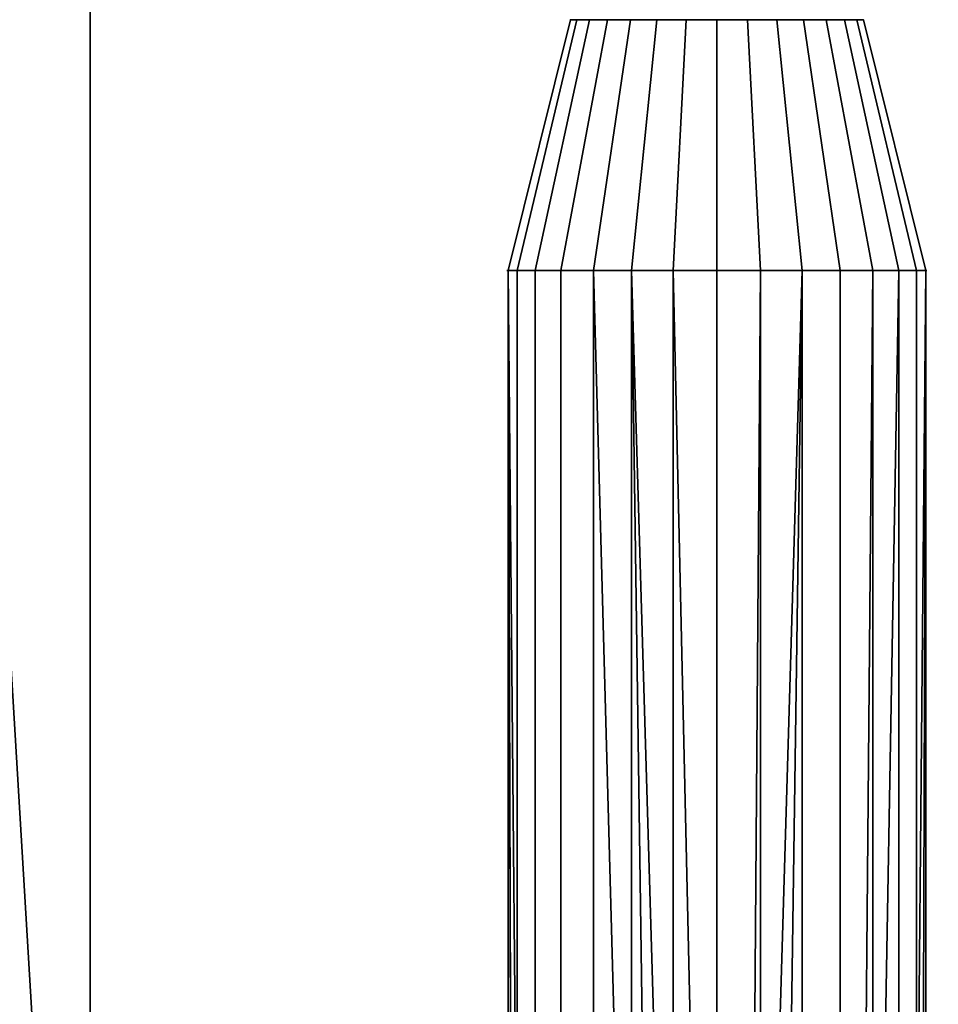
# Model space of a CAD drawing. Header units: millimetres. Extents: x -490 to 6690, y -115 to 132.
# Tile 810 of 1031: x 4972 to 4987, y 6 to 21. Entities that reach past the tile are written whole.
import ezdxf

# ---------------------------------------------------------------- set-up
doc = ezdxf.new("R2010")
doc.units = ezdxf.units.MM
doc.layers.add('152', color=7, linetype='Continuous', true_color=0xffffff)

# ---------------------------------------------------------------- blocks, each defined once
blk = doc.blocks.new('UG_SURFACE_236')
at = {"layer": '152', "color": 252, "linetype": 'Continuous', "lineweight": 35}
for points in [[(4980.064, 17.409, 1747.965), (4979.918, 17.409, 1749.35), (4980.913, 21.409, 1749.246), (4981.015, 21.409, 1748.274)], [(4979.918, 17.409, 1749.35), (4980.349, 17.409, 1750.675), (4981.215, 21.409, 1750.175), (4980.913, 21.409, 1749.246)], [(4980.064, 17.409, 1769.965), (4979.918, 17.409, 1771.35), (4980.913, 21.409, 1771.246), (4981.015, 21.409, 1770.274)], [(4979.918, 17.409, 1771.35), (4980.349, 17.409, 1772.675), (4981.215, 21.409, 1772.175), (4980.913, 21.409, 1771.246)], [(4980.761, 17.409, 1746.758), (4980.064, 17.409, 1747.965), (4981.015, 21.409, 1748.274), (4981.503, 21.409, 1747.428)], [(4980.761, 17.409, 1768.758), (4980.064, 17.409, 1769.965), (4981.015, 21.409, 1770.274), (4981.503, 21.409, 1769.428)], [(4980.349, 17.409, 1750.675), (4981.281, 17.409, 1751.71), (4981.869, 21.409, 1750.901), (4981.215, 21.409, 1750.175)], [(4980.349, 17.409, 1772.675), (4981.281, 17.409, 1773.71), (4981.869, 21.409, 1772.901), (4981.215, 21.409, 1772.175)], [(4981.887, 17.409, 1745.94), (4980.761, 17.409, 1746.758), (4981.503, 21.409, 1747.428), (4982.294, 21.409, 1746.853)], [(4981.887, 17.409, 1767.94), (4980.761, 17.409, 1768.758), (4981.503, 21.409, 1769.428), (4982.294, 21.409, 1768.853)], [(4981.503, 21.409, 1747.428), (4981.015, 21.409, 1748.274), (4980.913, 21.409, 1749.246), (4983.25, 21.409, 1749)], [(4980.913, 21.409, 1749.246), (4981.215, 21.409, 1750.175), (4981.869, 21.409, 1750.901), (4983.25, 21.409, 1749)], [(4981.503, 21.409, 1769.428), (4981.015, 21.409, 1770.274), (4980.913, 21.409, 1771.246), (4983.25, 21.409, 1771)], [(4980.913, 21.409, 1771.246), (4981.215, 21.409, 1772.175), (4981.869, 21.409, 1772.901), (4983.25, 21.409, 1771)], [(4981.281, 17.409, 1751.71), (4982.553, 17.409, 1752.277), (4982.761, 21.409, 1751.299), (4981.869, 21.409, 1750.901)], [(4981.281, 17.409, 1773.71), (4982.553, 17.409, 1774.277), (4982.761, 21.409, 1773.299), (4981.869, 21.409, 1772.901)], [(4983.25, 21.409, 1749), (4982.294, 21.409, 1746.853), (4981.503, 21.409, 1747.428)], [(4983.25, 21.409, 1771), (4982.294, 21.409, 1768.853), (4981.503, 21.409, 1769.428)], [(4981.869, 21.409, 1750.901), (4982.761, 21.409, 1751.299), (4983.738, 21.409, 1751.299), (4983.25, 21.409, 1749)], [(4981.869, 21.409, 1772.901), (4982.761, 21.409, 1773.299), (4983.738, 21.409, 1773.299), (4983.25, 21.409, 1771)], [(4983.25, 17.409, 1745.65), (4981.887, 17.409, 1745.94), (4982.294, 21.409, 1746.853), (4983.25, 21.409, 1746.65)], [(4983.25, 17.409, 1767.65), (4981.887, 17.409, 1767.94), (4982.294, 21.409, 1768.853), (4983.25, 21.409, 1768.65)], [(4984.206, 21.409, 1746.853), (4983.25, 21.409, 1746.65), (4982.294, 21.409, 1746.853), (4983.25, 21.409, 1749)], [(4984.206, 21.409, 1768.853), (4983.25, 21.409, 1768.65), (4982.294, 21.409, 1768.853), (4983.25, 21.409, 1771)], [(4982.553, 17.409, 1752.277), (4983.946, 17.409, 1752.277), (4983.738, 21.409, 1751.299), (4982.761, 21.409, 1751.299)], [(4982.553, 17.409, 1774.277), (4983.946, 17.409, 1774.277), (4983.738, 21.409, 1773.299), (4982.761, 21.409, 1773.299)], [(4984.612, 17.409, 1745.94), (4983.25, 17.409, 1745.65), (4983.25, 21.409, 1746.65), (4984.206, 21.409, 1746.853)], [(4983.738, 21.409, 1751.299), (4984.631, 21.409, 1750.901), (4985.285, 21.409, 1750.175), (4983.25, 21.409, 1749)], [(4985.285, 21.409, 1750.175), (4985.587, 21.409, 1749.246), (4985.485, 21.409, 1748.274), (4983.25, 21.409, 1749)], [(4985.485, 21.409, 1748.274), (4984.996, 21.409, 1747.428), (4984.206, 21.409, 1746.853), (4983.25, 21.409, 1749)], [(4984.612, 17.409, 1767.94), (4983.25, 17.409, 1767.65), (4983.25, 21.409, 1768.65), (4984.206, 21.409, 1768.853)], [(4983.738, 21.409, 1773.299), (4984.631, 21.409, 1772.901), (4985.285, 21.409, 1772.175), (4983.25, 21.409, 1771)], [(4985.285, 21.409, 1772.175), (4985.587, 21.409, 1771.246), (4985.485, 21.409, 1770.274), (4983.25, 21.409, 1771)], [(4985.485, 21.409, 1770.274), (4984.996, 21.409, 1769.428), (4984.206, 21.409, 1768.853), (4983.25, 21.409, 1771)], [(4983.946, 17.409, 1752.277), (4985.219, 17.409, 1751.71), (4984.631, 21.409, 1750.901), (4983.738, 21.409, 1751.299)], [(4983.946, 17.409, 1774.277), (4985.219, 17.409, 1773.71), (4984.631, 21.409, 1772.901), (4983.738, 21.409, 1773.299)], [(4985.74, 17.409, 1746.758), (4984.612, 17.409, 1745.94), (4984.206, 21.409, 1746.853), (4984.996, 21.409, 1747.428)], [(4985.74, 17.409, 1768.758), (4984.612, 17.409, 1767.94), (4984.206, 21.409, 1768.853), (4984.996, 21.409, 1769.428)], [(4985.219, 17.409, 1751.71), (4986.151, 17.409, 1750.675), (4985.285, 21.409, 1750.175), (4984.631, 21.409, 1750.901)], [(4985.219, 17.409, 1773.71), (4986.151, 17.409, 1772.675), (4985.285, 21.409, 1772.175), (4984.631, 21.409, 1772.901)], [(4986.436, 17.409, 1747.965), (4985.74, 17.409, 1746.758), (4984.996, 21.409, 1747.428), (4985.485, 21.409, 1748.274)], [(4986.436, 17.409, 1769.965), (4985.74, 17.409, 1768.758), (4984.996, 21.409, 1769.428), (4985.485, 21.409, 1770.274)], [(4986.151, 17.409, 1750.675), (4986.582, 17.409, 1749.35), (4985.587, 21.409, 1749.246), (4985.285, 21.409, 1750.175)], [(4986.151, 17.409, 1772.675), (4986.582, 17.409, 1771.35), (4985.587, 21.409, 1771.246), (4985.285, 21.409, 1772.175)], [(4986.582, 17.409, 1749.35), (4986.436, 17.409, 1747.965), (4985.485, 21.409, 1748.274), (4985.587, 21.409, 1749.246)], [(4986.582, 17.409, 1771.35), (4986.436, 17.409, 1769.965), (4985.485, 21.409, 1770.274), (4985.587, 21.409, 1771.246)], [(4979.918, 17.409, 1749.35), (4980.064, 17.409, 1747.965), (4980.064, -29.44, 1747.965)], [(4980.064, -29.44, 1747.965), (4979.919, -29.52, 1748.645), (4979.918, 17.409, 1749.35)], [(4979.918, 17.409, 1749.35), (4980.066, -29.44, 1750.04), (4980.349, -29.297, 1750.675)], [(4979.918, 17.409, 1749.35), (4979.918, -29.521, 1749.35), (4980.066, -29.44, 1750.04)], [(4980.349, -29.297, 1750.675), (4980.349, 17.409, 1750.675), (4979.918, 17.409, 1749.35)], [(4979.919, -29.52, 1748.645), (4979.918, -29.521, 1749.35), (4979.918, 17.409, 1749.35)], [(4979.918, 17.409, 1771.35), (4980.064, 17.409, 1769.965), (4980.064, -29.44, 1769.965)], [(4980.064, -29.44, 1769.965), (4979.919, -29.52, 1770.645), (4979.918, 17.409, 1771.35)], [(4979.918, 17.409, 1771.35), (4980.066, -29.44, 1772.04), (4980.349, -29.297, 1772.675)], [(4979.918, 17.409, 1771.35), (4979.918, -29.521, 1771.35), (4980.066, -29.44, 1772.04)], [(4980.349, -29.297, 1772.675), (4980.349, 17.409, 1772.675), (4979.918, 17.409, 1771.35)], [(4979.919, -29.52, 1770.645), (4979.918, -29.521, 1771.35), (4979.918, 17.409, 1771.35)], [(4980.064, -29.44, 1747.965), (4980.064, 17.409, 1747.965), (4980.761, 17.409, 1746.758), (4980.761, -29.117, 1746.758)], [(4980.064, -29.44, 1769.965), (4980.064, 17.409, 1769.965), (4980.761, 17.409, 1768.758), (4980.761, -29.117, 1768.758)], [(4981.281, -28.935, 1751.71), (4981.281, 17.409, 1751.71), (4980.349, 17.409, 1750.675), (4980.349, -29.297, 1750.675)], [(4981.281, -28.935, 1773.71), (4981.281, 17.409, 1773.71), (4980.349, 17.409, 1772.675), (4980.349, -29.297, 1772.675)], [(4980.761, -29.117, 1746.758), (4980.761, 17.409, 1746.758), (4981.887, 17.409, 1745.94), (4981.887, -28.78, 1745.94)], [(4980.761, -29.117, 1768.758), (4980.761, 17.409, 1768.758), (4981.887, 17.409, 1767.94), (4981.887, -28.78, 1767.94)], [(4981.281, 17.409, 1751.71), (4981.281, -28.935, 1751.71), (4982.544, -28.679, 1752.273)], [(4982.544, -28.679, 1752.273), (4982.553, -28.677, 1752.277), (4982.553, 17.409, 1752.277), (4981.281, 17.409, 1751.71)], [(4981.281, 17.409, 1773.71), (4981.281, -28.935, 1773.71), (4982.544, -28.679, 1774.273)], [(4982.544, -28.679, 1774.273), (4982.553, -28.677, 1774.277), (4982.553, 17.409, 1774.277), (4981.281, 17.409, 1773.71)], [(4981.887, 17.409, 1745.94), (4983.25, 17.409, 1745.65), (4983.25, -28.641, 1745.65)], [(4983.25, -28.641, 1745.65), (4982.544, -28.678, 1745.725), (4981.887, 17.409, 1745.94)], [(4982.544, -28.678, 1745.725), (4981.887, -28.78, 1745.94), (4981.887, 17.409, 1745.94)], [(4981.887, 17.409, 1767.94), (4983.25, 17.409, 1767.65), (4983.25, -28.641, 1767.65)], [(4983.25, -28.641, 1767.65), (4982.544, -28.678, 1767.725), (4981.887, 17.409, 1767.94)], [(4982.544, -28.678, 1767.725), (4981.887, -28.78, 1767.94), (4981.887, 17.409, 1767.94)], [(4982.553, 17.409, 1752.277), (4982.553, -28.677, 1752.277), (4983.594, -28.65, 1752.332)], [(4983.594, -28.65, 1752.332), (4983.946, 17.409, 1752.277), (4982.553, 17.409, 1752.277)], [(4982.553, 17.409, 1774.277), (4982.553, -28.677, 1774.277), (4983.594, -28.65, 1774.332)], [(4983.594, -28.65, 1774.332), (4983.946, 17.409, 1774.277), (4982.553, 17.409, 1774.277)], [(4984.612, 17.409, 1745.94), (4983.952, -28.678, 1745.724), (4983.25, -28.641, 1745.65)], [(4983.25, -28.641, 1745.65), (4983.25, 17.409, 1745.65), (4984.612, 17.409, 1745.94)], [(4984.612, 17.409, 1767.94), (4983.952, -28.678, 1767.724), (4983.25, -28.641, 1767.65)], [(4983.25, -28.641, 1767.65), (4983.25, 17.409, 1767.65), (4984.612, 17.409, 1767.94)], [(4983.594, -28.65, 1752.332), (4983.946, -28.677, 1752.277), (4983.946, 17.409, 1752.277)], [(4983.594, -28.65, 1774.332), (4983.946, -28.677, 1774.277), (4983.946, 17.409, 1774.277)], [(4985.219, -28.935, 1751.71), (4985.219, 17.409, 1751.71), (4983.946, 17.409, 1752.277), (4983.946, -28.677, 1752.277)], [(4985.219, -28.935, 1773.71), (4985.219, 17.409, 1773.71), (4983.946, 17.409, 1774.277), (4983.946, -28.677, 1774.277)], [(4984.612, 17.409, 1745.94), (4984.612, -28.78, 1745.94), (4983.952, -28.678, 1745.724)], [(4984.612, 17.409, 1767.94), (4984.612, -28.78, 1767.94), (4983.952, -28.678, 1767.724)], [(4985.329, -28.994, 1746.46), (4984.612, -28.78, 1745.94), (4984.612, 17.409, 1745.94), (4985.74, 17.409, 1746.758)], [(4985.329, -28.994, 1768.46), (4984.612, -28.78, 1767.94), (4984.612, 17.409, 1767.94), (4985.74, 17.409, 1768.758)], [(4986.151, 17.409, 1750.675), (4985.219, 17.409, 1751.71), (4985.219, -28.935, 1751.71), (4985.333, -28.979, 1751.584)], [(4986.151, 17.409, 1772.675), (4985.219, 17.409, 1773.71), (4985.219, -28.935, 1773.71), (4985.333, -28.979, 1773.584)], [(4985.74, 17.409, 1746.758), (4985.74, -29.117, 1746.758), (4985.329, -28.994, 1746.46)], [(4985.74, 17.409, 1768.758), (4985.74, -29.117, 1768.758), (4985.329, -28.994, 1768.46)], [(4985.333, -28.979, 1751.584), (4986.151, -29.297, 1750.675), (4986.151, 17.409, 1750.675)], [(4985.333, -28.979, 1773.584), (4986.151, -29.297, 1772.675), (4986.151, 17.409, 1772.675)], [(4985.74, -29.117, 1746.758), (4985.74, 17.409, 1746.758), (4986.436, 17.409, 1747.965), (4986.436, -29.44, 1747.965)], [(4985.74, -29.117, 1768.758), (4985.74, 17.409, 1768.758), (4986.436, 17.409, 1769.965), (4986.436, -29.44, 1769.965)], [(4986.582, 17.409, 1749.35), (4986.151, 17.409, 1750.675), (4986.151, -29.297, 1750.675)], [(4986.151, -29.297, 1750.675), (4986.434, -29.44, 1750.04), (4986.582, 17.409, 1749.35)], [(4986.582, 17.409, 1771.35), (4986.151, 17.409, 1772.675), (4986.151, -29.297, 1772.675)], [(4986.151, -29.297, 1772.675), (4986.434, -29.44, 1772.04), (4986.582, 17.409, 1771.35)], [(4986.434, -29.44, 1750.04), (4986.582, -29.521, 1749.35), (4986.582, 17.409, 1749.35)], [(4986.434, -29.44, 1772.04), (4986.582, -29.521, 1771.35), (4986.582, 17.409, 1771.35)], [(4986.582, 17.409, 1749.35), (4986.582, -29.521, 1748.65), (4986.436, -29.44, 1747.965)], [(4986.436, -29.44, 1747.965), (4986.436, 17.409, 1747.965), (4986.582, 17.409, 1749.35)], [(4986.582, 17.409, 1771.35), (4986.582, -29.521, 1770.65), (4986.436, -29.44, 1769.965)], [(4986.436, -29.44, 1769.965), (4986.436, 17.409, 1769.965), (4986.582, 17.409, 1771.35)], [(4986.582, 17.409, 1749.35), (4986.582, -29.521, 1749.35), (4986.582, -29.521, 1748.65)], [(4986.582, 17.409, 1771.35), (4986.582, -29.521, 1771.35), (4986.582, -29.521, 1770.65)]]:
    blk.add_3dface(points, dxfattribs=at)
blk = doc.blocks.new('UG_SURFACE_238')
at = {"layer": '152', "color": 252, "linetype": 'Continuous', "lineweight": 35}
for points in [[(4980.064, 17.409, 267.965), (4979.918, 17.409, 269.35), (4980.913, 21.409, 269.246), (4981.015, 21.409, 268.274)], [(4979.918, 17.409, 269.35), (4980.349, 17.409, 270.675), (4981.215, 21.409, 270.175), (4980.913, 21.409, 269.246)], [(4980.064, 17.409, 289.965), (4979.918, 17.409, 291.35), (4980.913, 21.409, 291.246), (4981.015, 21.409, 290.274)], [(4979.918, 17.409, 291.35), (4980.349, 17.409, 292.675), (4981.215, 21.409, 292.175), (4980.913, 21.409, 291.246)], [(4980.761, 17.409, 266.758), (4980.064, 17.409, 267.965), (4981.015, 21.409, 268.274), (4981.503, 21.409, 267.428)], [(4980.761, 17.409, 288.758), (4980.064, 17.409, 289.965), (4981.015, 21.409, 290.274), (4981.503, 21.409, 289.428)], [(4980.349, 17.409, 270.675), (4981.281, 17.409, 271.71), (4981.869, 21.409, 270.901), (4981.215, 21.409, 270.175)], [(4980.349, 17.409, 292.675), (4981.281, 17.409, 293.71), (4981.869, 21.409, 292.901), (4981.215, 21.409, 292.175)], [(4981.887, 17.409, 265.94), (4980.761, 17.409, 266.758), (4981.503, 21.409, 267.428), (4982.294, 21.409, 266.853)], [(4981.887, 17.409, 287.94), (4980.761, 17.409, 288.758), (4981.503, 21.409, 289.428), (4982.294, 21.409, 288.853)], [(4981.503, 21.409, 267.428), (4981.015, 21.409, 268.274), (4980.913, 21.409, 269.246), (4983.25, 21.409, 269)], [(4980.913, 21.409, 269.246), (4981.215, 21.409, 270.175), (4981.869, 21.409, 270.901), (4983.25, 21.409, 269)], [(4981.503, 21.409, 289.428), (4981.015, 21.409, 290.274), (4980.913, 21.409, 291.246), (4983.25, 21.409, 291)], [(4980.913, 21.409, 291.246), (4981.215, 21.409, 292.175), (4981.869, 21.409, 292.901), (4983.25, 21.409, 291)], [(4981.281, 17.409, 271.71), (4982.553, 17.409, 272.277), (4982.761, 21.409, 271.299), (4981.869, 21.409, 270.901)], [(4981.281, 17.409, 293.71), (4982.553, 17.409, 294.277), (4982.761, 21.409, 293.299), (4981.869, 21.409, 292.901)], [(4983.25, 21.409, 269), (4982.294, 21.409, 266.853), (4981.503, 21.409, 267.428)], [(4983.25, 21.409, 291), (4982.294, 21.409, 288.853), (4981.503, 21.409, 289.428)], [(4981.869, 21.409, 270.901), (4982.761, 21.409, 271.299), (4983.738, 21.409, 271.299), (4983.25, 21.409, 269)], [(4981.869, 21.409, 292.901), (4982.761, 21.409, 293.299), (4983.738, 21.409, 293.299), (4983.25, 21.409, 291)], [(4983.25, 17.409, 265.65), (4981.887, 17.409, 265.94), (4982.294, 21.409, 266.853), (4983.25, 21.409, 266.65)], [(4983.25, 17.409, 287.65), (4981.887, 17.409, 287.94), (4982.294, 21.409, 288.853), (4983.25, 21.409, 288.65)], [(4984.206, 21.409, 266.853), (4983.25, 21.409, 266.65), (4982.294, 21.409, 266.853), (4983.25, 21.409, 269)], [(4984.206, 21.409, 288.853), (4983.25, 21.409, 288.65), (4982.294, 21.409, 288.853), (4983.25, 21.409, 291)], [(4982.553, 17.409, 272.277), (4983.946, 17.409, 272.277), (4983.738, 21.409, 271.299), (4982.761, 21.409, 271.299)], [(4982.553, 17.409, 294.277), (4983.946, 17.409, 294.277), (4983.738, 21.409, 293.299), (4982.761, 21.409, 293.299)], [(4984.612, 17.409, 265.94), (4983.25, 17.409, 265.65), (4983.25, 21.409, 266.65), (4984.206, 21.409, 266.853)], [(4983.738, 21.409, 271.299), (4984.631, 21.409, 270.901), (4985.285, 21.409, 270.175), (4983.25, 21.409, 269)], [(4985.285, 21.409, 270.175), (4985.587, 21.409, 269.246), (4985.485, 21.409, 268.274), (4983.25, 21.409, 269)], [(4985.485, 21.409, 268.274), (4984.996, 21.409, 267.428), (4984.206, 21.409, 266.853), (4983.25, 21.409, 269)], [(4984.612, 17.409, 287.94), (4983.25, 17.409, 287.65), (4983.25, 21.409, 288.65), (4984.206, 21.409, 288.853)], [(4983.738, 21.409, 293.299), (4984.631, 21.409, 292.901), (4985.285, 21.409, 292.175), (4983.25, 21.409, 291)], [(4985.285, 21.409, 292.175), (4985.587, 21.409, 291.246), (4985.485, 21.409, 290.274), (4983.25, 21.409, 291)], [(4985.485, 21.409, 290.274), (4984.996, 21.409, 289.428), (4984.206, 21.409, 288.853), (4983.25, 21.409, 291)], [(4983.946, 17.409, 272.277), (4985.219, 17.409, 271.71), (4984.631, 21.409, 270.901), (4983.738, 21.409, 271.299)], [(4983.946, 17.409, 294.277), (4985.219, 17.409, 293.71), (4984.631, 21.409, 292.901), (4983.738, 21.409, 293.299)], [(4985.74, 17.409, 266.758), (4984.612, 17.409, 265.94), (4984.206, 21.409, 266.853), (4984.996, 21.409, 267.428)], [(4985.74, 17.409, 288.758), (4984.612, 17.409, 287.94), (4984.206, 21.409, 288.853), (4984.996, 21.409, 289.428)], [(4985.219, 17.409, 271.71), (4986.151, 17.409, 270.675), (4985.285, 21.409, 270.175), (4984.631, 21.409, 270.901)], [(4985.219, 17.409, 293.71), (4986.151, 17.409, 292.675), (4985.285, 21.409, 292.175), (4984.631, 21.409, 292.901)], [(4986.436, 17.409, 267.965), (4985.74, 17.409, 266.758), (4984.996, 21.409, 267.428), (4985.485, 21.409, 268.274)], [(4986.436, 17.409, 289.965), (4985.74, 17.409, 288.758), (4984.996, 21.409, 289.428), (4985.485, 21.409, 290.274)], [(4986.151, 17.409, 270.675), (4986.582, 17.409, 269.35), (4985.587, 21.409, 269.246), (4985.285, 21.409, 270.175)], [(4986.151, 17.409, 292.675), (4986.582, 17.409, 291.35), (4985.587, 21.409, 291.246), (4985.285, 21.409, 292.175)], [(4986.582, 17.409, 269.35), (4986.436, 17.409, 267.965), (4985.485, 21.409, 268.274), (4985.587, 21.409, 269.246)], [(4986.582, 17.409, 291.35), (4986.436, 17.409, 289.965), (4985.485, 21.409, 290.274), (4985.587, 21.409, 291.246)], [(4979.918, 17.409, 269.35), (4980.064, 17.409, 267.965), (4980.064, -29.44, 267.965)], [(4980.064, -29.44, 267.965), (4979.919, -29.52, 268.645), (4979.918, 17.409, 269.35)], [(4979.918, 17.409, 269.35), (4980.066, -29.44, 270.04), (4980.349, -29.297, 270.675)], [(4979.918, 17.409, 269.35), (4979.918, -29.521, 269.35), (4980.066, -29.44, 270.04)], [(4980.349, -29.297, 270.675), (4980.349, 17.409, 270.675), (4979.918, 17.409, 269.35)], [(4979.919, -29.52, 268.645), (4979.918, -29.521, 269.35), (4979.918, 17.409, 269.35)], [(4979.918, 17.409, 291.35), (4980.064, 17.409, 289.965), (4980.064, -29.44, 289.965)], [(4980.064, -29.44, 289.965), (4979.919, -29.52, 290.645), (4979.918, 17.409, 291.35)], [(4979.918, 17.409, 291.35), (4980.066, -29.44, 292.04), (4980.349, -29.297, 292.675)], [(4979.918, 17.409, 291.35), (4979.918, -29.521, 291.35), (4980.066, -29.44, 292.04)], [(4980.349, -29.297, 292.675), (4980.349, 17.409, 292.675), (4979.918, 17.409, 291.35)], [(4979.919, -29.52, 290.645), (4979.918, -29.521, 291.35), (4979.918, 17.409, 291.35)], [(4980.064, -29.44, 267.965), (4980.064, 17.409, 267.965), (4980.761, 17.409, 266.758), (4980.761, -29.117, 266.758)], [(4980.064, -29.44, 289.965), (4980.064, 17.409, 289.965), (4980.761, 17.409, 288.758), (4980.761, -29.117, 288.758)], [(4981.281, -28.935, 271.71), (4981.281, 17.409, 271.71), (4980.349, 17.409, 270.675), (4980.349, -29.297, 270.675)], [(4981.281, -28.935, 293.71), (4981.281, 17.409, 293.71), (4980.349, 17.409, 292.675), (4980.349, -29.297, 292.675)], [(4980.761, -29.117, 266.758), (4980.761, 17.409, 266.758), (4981.887, 17.409, 265.94), (4981.887, -28.78, 265.94)], [(4980.761, -29.117, 288.758), (4980.761, 17.409, 288.758), (4981.887, 17.409, 287.94), (4981.887, -28.78, 287.94)], [(4981.281, 17.409, 271.71), (4981.281, -28.935, 271.71), (4982.544, -28.679, 272.273)], [(4982.544, -28.679, 272.273), (4982.553, -28.677, 272.277), (4982.553, 17.409, 272.277), (4981.281, 17.409, 271.71)], [(4981.281, 17.409, 293.71), (4981.281, -28.935, 293.71), (4982.544, -28.679, 294.273)], [(4982.544, -28.679, 294.273), (4982.553, -28.677, 294.277), (4982.553, 17.409, 294.277), (4981.281, 17.409, 293.71)], [(4981.887, 17.409, 265.94), (4983.25, 17.409, 265.65), (4983.25, -28.641, 265.65)], [(4983.25, -28.641, 265.65), (4982.544, -28.678, 265.725), (4981.887, 17.409, 265.94)], [(4982.544, -28.678, 265.725), (4981.887, -28.78, 265.94), (4981.887, 17.409, 265.94)], [(4981.887, 17.409, 287.94), (4983.25, 17.409, 287.65), (4983.25, -28.641, 287.65)], [(4983.25, -28.641, 287.65), (4982.544, -28.678, 287.725), (4981.887, 17.409, 287.94)], [(4982.544, -28.678, 287.725), (4981.887, -28.78, 287.94), (4981.887, 17.409, 287.94)], [(4982.553, 17.409, 272.277), (4982.553, -28.677, 272.277), (4983.594, -28.65, 272.332)], [(4983.594, -28.65, 272.332), (4983.946, 17.409, 272.277), (4982.553, 17.409, 272.277)], [(4982.553, 17.409, 294.277), (4982.553, -28.677, 294.277), (4983.594, -28.65, 294.332)], [(4983.594, -28.65, 294.332), (4983.946, 17.409, 294.277), (4982.553, 17.409, 294.277)], [(4984.612, 17.409, 265.94), (4983.952, -28.678, 265.724), (4983.25, -28.641, 265.65)], [(4983.25, -28.641, 265.65), (4983.25, 17.409, 265.65), (4984.612, 17.409, 265.94)], [(4984.612, 17.409, 287.94), (4983.952, -28.678, 287.724), (4983.25, -28.641, 287.65)], [(4983.25, -28.641, 287.65), (4983.25, 17.409, 287.65), (4984.612, 17.409, 287.94)], [(4983.594, -28.65, 272.332), (4983.946, -28.677, 272.277), (4983.946, 17.409, 272.277)], [(4983.594, -28.65, 294.332), (4983.946, -28.677, 294.277), (4983.946, 17.409, 294.277)], [(4985.219, -28.935, 271.71), (4985.219, 17.409, 271.71), (4983.946, 17.409, 272.277), (4983.946, -28.677, 272.277)], [(4985.219, -28.935, 293.71), (4985.219, 17.409, 293.71), (4983.946, 17.409, 294.277), (4983.946, -28.677, 294.277)], [(4984.612, 17.409, 265.94), (4984.612, -28.78, 265.94), (4983.952, -28.678, 265.724)], [(4984.612, 17.409, 287.94), (4984.612, -28.78, 287.94), (4983.952, -28.678, 287.724)], [(4985.329, -28.994, 266.46), (4984.612, -28.78, 265.94), (4984.612, 17.409, 265.94), (4985.74, 17.409, 266.758)], [(4985.329, -28.994, 288.46), (4984.612, -28.78, 287.94), (4984.612, 17.409, 287.94), (4985.74, 17.409, 288.758)], [(4986.151, 17.409, 270.675), (4985.219, 17.409, 271.71), (4985.219, -28.935, 271.71), (4985.333, -28.979, 271.584)], [(4986.151, 17.409, 292.675), (4985.219, 17.409, 293.71), (4985.219, -28.935, 293.71), (4985.333, -28.979, 293.584)], [(4985.74, 17.409, 266.758), (4985.74, -29.117, 266.758), (4985.329, -28.994, 266.46)], [(4985.74, 17.409, 288.758), (4985.74, -29.117, 288.758), (4985.329, -28.994, 288.46)], [(4985.333, -28.979, 271.584), (4986.151, -29.297, 270.675), (4986.151, 17.409, 270.675)], [(4985.333, -28.979, 293.584), (4986.151, -29.297, 292.675), (4986.151, 17.409, 292.675)], [(4985.74, -29.117, 266.758), (4985.74, 17.409, 266.758), (4986.436, 17.409, 267.965), (4986.436, -29.44, 267.965)], [(4985.74, -29.117, 288.758), (4985.74, 17.409, 288.758), (4986.436, 17.409, 289.965), (4986.436, -29.44, 289.965)], [(4986.582, 17.409, 269.35), (4986.151, 17.409, 270.675), (4986.151, -29.297, 270.675)], [(4986.151, -29.297, 270.675), (4986.434, -29.44, 270.04), (4986.582, 17.409, 269.35)], [(4986.582, 17.409, 291.35), (4986.151, 17.409, 292.675), (4986.151, -29.297, 292.675)], [(4986.151, -29.297, 292.675), (4986.434, -29.44, 292.04), (4986.582, 17.409, 291.35)], [(4986.434, -29.44, 270.04), (4986.582, -29.521, 269.35), (4986.582, 17.409, 269.35)], [(4986.434, -29.44, 292.04), (4986.582, -29.521, 291.35), (4986.582, 17.409, 291.35)], [(4986.582, 17.409, 269.35), (4986.582, -29.521, 268.65), (4986.436, -29.44, 267.965)], [(4986.436, -29.44, 267.965), (4986.436, 17.409, 267.965), (4986.582, 17.409, 269.35)], [(4986.582, 17.409, 291.35), (4986.582, -29.521, 290.65), (4986.436, -29.44, 289.965)], [(4986.436, -29.44, 289.965), (4986.436, 17.409, 289.965), (4986.582, 17.409, 291.35)], [(4986.582, 17.409, 269.35), (4986.582, -29.521, 269.35), (4986.582, -29.521, 268.65)], [(4986.582, 17.409, 291.35), (4986.582, -29.521, 291.35), (4986.582, -29.521, 290.65)]]:
    blk.add_3dface(points, dxfattribs=at)
blk = doc.blocks.new('UG_SURFACE_239')
at = {"layer": '152', "color": 252, "linetype": 'Continuous', "lineweight": 35}
for points in [[(4980.064, 17.409, 1209.965), (4979.918, 17.409, 1211.35), (4980.913, 21.409, 1211.246), (4981.015, 21.409, 1210.274)], [(4979.918, 17.409, 1211.35), (4980.349, 17.409, 1212.675), (4981.215, 21.409, 1212.175), (4980.913, 21.409, 1211.246)], [(4980.064, 17.409, 1231.965), (4979.918, 17.409, 1233.35), (4980.913, 21.409, 1233.246), (4981.015, 21.409, 1232.274)], [(4979.918, 17.409, 1233.35), (4980.349, 17.409, 1234.675), (4981.215, 21.409, 1234.175), (4980.913, 21.409, 1233.246)], [(4980.761, 17.409, 1208.758), (4980.064, 17.409, 1209.965), (4981.015, 21.409, 1210.274), (4981.503, 21.409, 1209.428)], [(4980.761, 17.409, 1230.758), (4980.064, 17.409, 1231.965), (4981.015, 21.409, 1232.274), (4981.503, 21.409, 1231.428)], [(4980.349, 17.409, 1212.675), (4981.281, 17.409, 1213.71), (4981.869, 21.409, 1212.901), (4981.215, 21.409, 1212.175)], [(4980.349, 17.409, 1234.675), (4981.281, 17.409, 1235.71), (4981.869, 21.409, 1234.901), (4981.215, 21.409, 1234.175)], [(4981.887, 17.409, 1207.94), (4980.761, 17.409, 1208.758), (4981.503, 21.409, 1209.428), (4982.294, 21.409, 1208.853)], [(4981.887, 17.409, 1229.94), (4980.761, 17.409, 1230.758), (4981.503, 21.409, 1231.428), (4982.294, 21.409, 1230.853)], [(4981.503, 21.409, 1209.428), (4981.015, 21.409, 1210.274), (4980.913, 21.409, 1211.246), (4983.25, 21.409, 1211)], [(4980.913, 21.409, 1211.246), (4981.215, 21.409, 1212.175), (4981.869, 21.409, 1212.901), (4983.25, 21.409, 1211)], [(4981.503, 21.409, 1231.428), (4981.015, 21.409, 1232.274), (4980.913, 21.409, 1233.246), (4983.25, 21.409, 1233)], [(4980.913, 21.409, 1233.246), (4981.215, 21.409, 1234.175), (4981.869, 21.409, 1234.901), (4983.25, 21.409, 1233)], [(4981.281, 17.409, 1213.71), (4982.553, 17.409, 1214.277), (4982.761, 21.409, 1213.299), (4981.869, 21.409, 1212.901)], [(4981.281, 17.409, 1235.71), (4982.553, 17.409, 1236.277), (4982.761, 21.409, 1235.299), (4981.869, 21.409, 1234.901)], [(4983.25, 21.409, 1211), (4982.294, 21.409, 1208.853), (4981.503, 21.409, 1209.428)], [(4983.25, 21.409, 1233), (4982.294, 21.409, 1230.853), (4981.503, 21.409, 1231.428)], [(4981.869, 21.409, 1212.901), (4982.761, 21.409, 1213.299), (4983.738, 21.409, 1213.299), (4983.25, 21.409, 1211)], [(4981.869, 21.409, 1234.901), (4982.761, 21.409, 1235.299), (4983.738, 21.409, 1235.299), (4983.25, 21.409, 1233)], [(4983.25, 17.409, 1207.65), (4981.887, 17.409, 1207.94), (4982.294, 21.409, 1208.853), (4983.25, 21.409, 1208.65)], [(4983.25, 17.409, 1229.65), (4981.887, 17.409, 1229.94), (4982.294, 21.409, 1230.853), (4983.25, 21.409, 1230.65)], [(4984.206, 21.409, 1208.853), (4983.25, 21.409, 1208.65), (4982.294, 21.409, 1208.853), (4983.25, 21.409, 1211)], [(4984.206, 21.409, 1230.853), (4983.25, 21.409, 1230.65), (4982.294, 21.409, 1230.853), (4983.25, 21.409, 1233)], [(4982.553, 17.409, 1214.277), (4983.946, 17.409, 1214.277), (4983.738, 21.409, 1213.299), (4982.761, 21.409, 1213.299)], [(4982.553, 17.409, 1236.277), (4983.946, 17.409, 1236.277), (4983.738, 21.409, 1235.299), (4982.761, 21.409, 1235.299)], [(4984.612, 17.409, 1207.94), (4983.25, 17.409, 1207.65), (4983.25, 21.409, 1208.65), (4984.206, 21.409, 1208.853)], [(4983.738, 21.409, 1213.299), (4984.631, 21.409, 1212.901), (4985.285, 21.409, 1212.175), (4983.25, 21.409, 1211)], [(4985.285, 21.409, 1212.175), (4985.587, 21.409, 1211.246), (4985.485, 21.409, 1210.274), (4983.25, 21.409, 1211)], [(4985.485, 21.409, 1210.274), (4984.996, 21.409, 1209.428), (4984.206, 21.409, 1208.853), (4983.25, 21.409, 1211)], [(4984.612, 17.409, 1229.94), (4983.25, 17.409, 1229.65), (4983.25, 21.409, 1230.65), (4984.206, 21.409, 1230.853)], [(4983.738, 21.409, 1235.299), (4984.631, 21.409, 1234.901), (4985.285, 21.409, 1234.175), (4983.25, 21.409, 1233)], [(4985.285, 21.409, 1234.175), (4985.587, 21.409, 1233.246), (4985.485, 21.409, 1232.274), (4983.25, 21.409, 1233)], [(4985.485, 21.409, 1232.274), (4984.996, 21.409, 1231.428), (4984.206, 21.409, 1230.853), (4983.25, 21.409, 1233)], [(4983.946, 17.409, 1214.277), (4985.219, 17.409, 1213.71), (4984.631, 21.409, 1212.901), (4983.738, 21.409, 1213.299)], [(4983.946, 17.409, 1236.277), (4985.219, 17.409, 1235.71), (4984.631, 21.409, 1234.901), (4983.738, 21.409, 1235.299)], [(4985.74, 17.409, 1208.758), (4984.612, 17.409, 1207.94), (4984.206, 21.409, 1208.853), (4984.996, 21.409, 1209.428)], [(4985.74, 17.409, 1230.758), (4984.612, 17.409, 1229.94), (4984.206, 21.409, 1230.853), (4984.996, 21.409, 1231.428)], [(4985.219, 17.409, 1213.71), (4986.151, 17.409, 1212.675), (4985.285, 21.409, 1212.175), (4984.631, 21.409, 1212.901)], [(4985.219, 17.409, 1235.71), (4986.151, 17.409, 1234.675), (4985.285, 21.409, 1234.175), (4984.631, 21.409, 1234.901)], [(4986.436, 17.409, 1209.965), (4985.74, 17.409, 1208.758), (4984.996, 21.409, 1209.428), (4985.485, 21.409, 1210.274)], [(4986.436, 17.409, 1231.965), (4985.74, 17.409, 1230.758), (4984.996, 21.409, 1231.428), (4985.485, 21.409, 1232.274)], [(4986.151, 17.409, 1212.675), (4986.582, 17.409, 1211.35), (4985.587, 21.409, 1211.246), (4985.285, 21.409, 1212.175)], [(4986.151, 17.409, 1234.675), (4986.582, 17.409, 1233.35), (4985.587, 21.409, 1233.246), (4985.285, 21.409, 1234.175)], [(4986.582, 17.409, 1211.35), (4986.436, 17.409, 1209.965), (4985.485, 21.409, 1210.274), (4985.587, 21.409, 1211.246)], [(4986.582, 17.409, 1233.35), (4986.436, 17.409, 1231.965), (4985.485, 21.409, 1232.274), (4985.587, 21.409, 1233.246)], [(4979.918, 17.409, 1211.35), (4980.064, 17.409, 1209.965), (4980.064, -29.44, 1209.965)], [(4980.064, -29.44, 1209.965), (4979.919, -29.52, 1210.645), (4979.918, 17.409, 1211.35)], [(4979.918, 17.409, 1211.35), (4980.066, -29.44, 1212.04), (4980.349, -29.297, 1212.675)], [(4979.918, 17.409, 1211.35), (4979.918, -29.521, 1211.35), (4980.066, -29.44, 1212.04)], [(4980.349, -29.297, 1212.675), (4980.349, 17.409, 1212.675), (4979.918, 17.409, 1211.35)], [(4979.919, -29.52, 1210.645), (4979.918, -29.521, 1211.35), (4979.918, 17.409, 1211.35)], [(4979.918, 17.409, 1233.35), (4980.064, 17.409, 1231.965), (4980.064, -29.44, 1231.965)], [(4980.064, -29.44, 1231.965), (4979.919, -29.52, 1232.645), (4979.918, 17.409, 1233.35)], [(4979.918, 17.409, 1233.35), (4980.066, -29.44, 1234.04), (4980.349, -29.297, 1234.675)], [(4979.918, 17.409, 1233.35), (4979.918, -29.521, 1233.35), (4980.066, -29.44, 1234.04)], [(4980.349, -29.297, 1234.675), (4980.349, 17.409, 1234.675), (4979.918, 17.409, 1233.35)], [(4979.919, -29.52, 1232.645), (4979.918, -29.521, 1233.35), (4979.918, 17.409, 1233.35)], [(4980.064, -29.44, 1209.965), (4980.064, 17.409, 1209.965), (4980.761, 17.409, 1208.758), (4980.761, -29.117, 1208.758)], [(4980.064, -29.44, 1231.965), (4980.064, 17.409, 1231.965), (4980.761, 17.409, 1230.758), (4980.761, -29.117, 1230.758)], [(4981.281, -28.935, 1213.71), (4981.281, 17.409, 1213.71), (4980.349, 17.409, 1212.675), (4980.349, -29.297, 1212.675)], [(4981.281, -28.935, 1235.71), (4981.281, 17.409, 1235.71), (4980.349, 17.409, 1234.675), (4980.349, -29.297, 1234.675)], [(4980.761, -29.117, 1208.758), (4980.761, 17.409, 1208.758), (4981.887, 17.409, 1207.94), (4981.887, -28.78, 1207.94)], [(4980.761, -29.117, 1230.758), (4980.761, 17.409, 1230.758), (4981.887, 17.409, 1229.94), (4981.887, -28.78, 1229.94)], [(4981.281, 17.409, 1213.71), (4981.281, -28.935, 1213.71), (4982.544, -28.679, 1214.273)], [(4982.544, -28.679, 1214.273), (4982.553, -28.677, 1214.277), (4982.553, 17.409, 1214.277), (4981.281, 17.409, 1213.71)], [(4981.281, 17.409, 1235.71), (4981.281, -28.935, 1235.71), (4982.544, -28.679, 1236.273)], [(4982.544, -28.679, 1236.273), (4982.553, -28.677, 1236.277), (4982.553, 17.409, 1236.277), (4981.281, 17.409, 1235.71)], [(4981.887, 17.409, 1207.94), (4983.25, 17.409, 1207.65), (4983.25, -28.641, 1207.65)], [(4983.25, -28.641, 1207.65), (4982.544, -28.678, 1207.725), (4981.887, 17.409, 1207.94)], [(4982.544, -28.678, 1207.725), (4981.887, -28.78, 1207.94), (4981.887, 17.409, 1207.94)], [(4981.887, 17.409, 1229.94), (4983.25, 17.409, 1229.65), (4983.25, -28.641, 1229.65)], [(4983.25, -28.641, 1229.65), (4982.544, -28.678, 1229.725), (4981.887, 17.409, 1229.94)], [(4982.544, -28.678, 1229.725), (4981.887, -28.78, 1229.94), (4981.887, 17.409, 1229.94)], [(4982.553, 17.409, 1214.277), (4982.553, -28.677, 1214.277), (4983.594, -28.65, 1214.332)], [(4983.594, -28.65, 1214.332), (4983.946, 17.409, 1214.277), (4982.553, 17.409, 1214.277)], [(4982.553, 17.409, 1236.277), (4982.553, -28.677, 1236.277), (4983.594, -28.65, 1236.332)], [(4983.594, -28.65, 1236.332), (4983.946, 17.409, 1236.277), (4982.553, 17.409, 1236.277)], [(4984.612, 17.409, 1207.94), (4983.952, -28.678, 1207.724), (4983.25, -28.641, 1207.65)], [(4983.25, -28.641, 1207.65), (4983.25, 17.409, 1207.65), (4984.612, 17.409, 1207.94)], [(4984.612, 17.409, 1229.94), (4983.952, -28.678, 1229.724), (4983.25, -28.641, 1229.65)], [(4983.25, -28.641, 1229.65), (4983.25, 17.409, 1229.65), (4984.612, 17.409, 1229.94)], [(4983.594, -28.65, 1214.332), (4983.946, -28.677, 1214.277), (4983.946, 17.409, 1214.277)], [(4983.594, -28.65, 1236.332), (4983.946, -28.677, 1236.277), (4983.946, 17.409, 1236.277)], [(4985.219, -28.935, 1213.71), (4985.219, 17.409, 1213.71), (4983.946, 17.409, 1214.277), (4983.946, -28.677, 1214.277)], [(4985.219, -28.935, 1235.71), (4985.219, 17.409, 1235.71), (4983.946, 17.409, 1236.277), (4983.946, -28.677, 1236.277)], [(4984.612, 17.409, 1207.94), (4984.612, -28.78, 1207.94), (4983.952, -28.678, 1207.724)], [(4984.612, 17.409, 1229.94), (4984.612, -28.78, 1229.94), (4983.952, -28.678, 1229.724)], [(4985.329, -28.994, 1208.46), (4984.612, -28.78, 1207.94), (4984.612, 17.409, 1207.94), (4985.74, 17.409, 1208.758)], [(4985.329, -28.994, 1230.46), (4984.612, -28.78, 1229.94), (4984.612, 17.409, 1229.94), (4985.74, 17.409, 1230.758)], [(4986.151, 17.409, 1212.675), (4985.219, 17.409, 1213.71), (4985.219, -28.935, 1213.71), (4985.333, -28.979, 1213.584)], [(4986.151, 17.409, 1234.675), (4985.219, 17.409, 1235.71), (4985.219, -28.935, 1235.71), (4985.333, -28.979, 1235.584)], [(4985.74, 17.409, 1208.758), (4985.74, -29.117, 1208.758), (4985.329, -28.994, 1208.46)], [(4985.74, 17.409, 1230.758), (4985.74, -29.117, 1230.758), (4985.329, -28.994, 1230.46)], [(4985.333, -28.979, 1213.584), (4986.151, -29.297, 1212.675), (4986.151, 17.409, 1212.675)], [(4985.333, -28.979, 1235.584), (4986.151, -29.297, 1234.675), (4986.151, 17.409, 1234.675)], [(4985.74, -29.117, 1208.758), (4985.74, 17.409, 1208.758), (4986.436, 17.409, 1209.965), (4986.436, -29.44, 1209.965)], [(4985.74, -29.117, 1230.758), (4985.74, 17.409, 1230.758), (4986.436, 17.409, 1231.965), (4986.436, -29.44, 1231.965)], [(4986.582, 17.409, 1211.35), (4986.151, 17.409, 1212.675), (4986.151, -29.297, 1212.675)], [(4986.151, -29.297, 1212.675), (4986.434, -29.44, 1212.04), (4986.582, 17.409, 1211.35)], [(4986.582, 17.409, 1233.35), (4986.151, 17.409, 1234.675), (4986.151, -29.297, 1234.675)], [(4986.151, -29.297, 1234.675), (4986.434, -29.44, 1234.04), (4986.582, 17.409, 1233.35)], [(4986.434, -29.44, 1212.04), (4986.582, -29.521, 1211.35), (4986.582, 17.409, 1211.35)], [(4986.434, -29.44, 1234.04), (4986.582, -29.521, 1233.35), (4986.582, 17.409, 1233.35)], [(4986.582, 17.409, 1211.35), (4986.582, -29.521, 1210.65), (4986.436, -29.44, 1209.965)], [(4986.436, -29.44, 1209.965), (4986.436, 17.409, 1209.965), (4986.582, 17.409, 1211.35)], [(4986.582, 17.409, 1233.35), (4986.582, -29.521, 1232.65), (4986.436, -29.44, 1231.965)], [(4986.436, -29.44, 1231.965), (4986.436, 17.409, 1231.965), (4986.582, 17.409, 1233.35)], [(4986.582, 17.409, 1211.35), (4986.582, -29.521, 1211.35), (4986.582, -29.521, 1210.65)], [(4986.582, 17.409, 1233.35), (4986.582, -29.521, 1233.35), (4986.582, -29.521, 1232.65)]]:
    blk.add_3dface(points, dxfattribs=at)
blk = doc.blocks.new('UG_SURFACE_291')
at = {"layer": '152', "color": 254, "linetype": 'Continuous', "lineweight": 35}
for points in [[(4973.25, 111.75, 2030.25), (4026.75, 111.75, 2030.25), (4026.75, -10, 2030.25), (4973.25, -10, 2030.25)], [(4967.5, 86, 2024.5), (4967.5, 111.75, 2024.5), (4973.25, 111.75, 2030.25), (4973.25, -10, 2030.25)], [(4967.5, 21, 2024.5), (4967.5, 86, 2024.5), (4973.25, -10, 2030.25)], [(4973.25, -10, 2030.25), (4969.5, -10, 2026.5), (4967.5, -8, 2024.5), (4967.5, 21, 2024.5)]]:
    blk.add_3dface(points, dxfattribs=at)
blk = doc.blocks.new('UG_SURFACE_297')
at = {"layer": '152', "color": 254, "linetype": 'Continuous', "lineweight": 35}
for points in [[(4967.5, 86, 2024.5), (4967.5, 21, 2024.5), (4973.25, 111.75, 2030.25)], [(4973.25, -10, 2030.25), (4973.25, 111.75, 2030.25), (4967.5, 21, 2024.5)], [(4967.5, 86, -8), (4967.5, 111.75, -8), (4973.25, 111.75, -8), (4973.25, -10, -8)], [(4973.25, 111.75, 2030.25), (4973.25, -1.96, 1226.891), (4973.25, -0.061, 1226.045)], [(4973.25, -0.061, 1226.045), (4973.25, 1.33, 1224.5), (4973.25, 111.75, 2030.25)], [(4973.25, 1.33, 1224.5), (4973.25, 1.973, 1222.523), (4973.25, 111.75, 2030.25)], [(4973.25, 111.75, 2030.25), (4973.25, 1.33, 1762.5), (4973.25, 1.973, 1760.523)], [(4973.25, 111.75, -8), (4973.25, 1.33, 282.5), (4973.25, 1.973, 280.523)], [(4973.25, 111.75, 2030.25), (4973.25, -0.061, 284.045), (4973.25, 1.33, 282.5)], [(4973.25, 111.75, 2030.25), (4973.25, -7.33, 282.5), (4973.25, -5.939, 284.045)], [(4973.25, 1.973, 1222.523), (4973.25, 1.755, 1220.455), (4973.25, -7.33, 282.5), (4973.25, 111.75, 2030.25)], [(4973.25, 1.973, 1760.523), (4973.25, -1.96, 1226.891), (4973.25, 111.75, 2030.25)], [(4973.25, 111.75, 2030.25), (4973.25, -1.96, 1764.891), (4973.25, -0.061, 1764.045)], [(4973.25, 1.973, 280.523), (4973.25, 1.755, 278.455), (4973.25, 111.75, -8)], [(4973.25, 1.755, 278.455), (4973.25, 0.716, 276.654), (4973.25, 111.75, -8)], [(4973.25, 111.75, 2030.25), (4973.25, -1.96, 284.891), (4973.25, -0.061, 284.045)], [(4973.25, 1.33, 282.5), (4973.25, 111.75, -8), (4973.25, 111.75, 2030.25)], [(4973.25, -5.939, 284.045), (4973.25, -4.04, 284.891), (4973.25, 111.75, 2030.25)], [(4973.25, -4.04, 284.891), (4973.25, -1.96, 284.891), (4973.25, 111.75, 2030.25)], [(4973.25, -0.061, 1764.045), (4973.25, 1.33, 1762.5), (4973.25, 111.75, 2030.25)], [(4973.25, 0.716, 276.654), (4973.25, -0.966, 275.432), (4973.25, 111.75, -8)], [(4973.25, 111.75, 2030.25), (4973.25, -10, 2030.25), (4973.25, -4.04, 1764.891), (4973.25, -1.96, 1764.891)], [(4973.25, -0.966, 275.432), (4973.25, -3, 275), (4973.25, -10, -8), (4973.25, 111.75, -8)], [(4967.5, 21, -8), (4967.5, 86, -8), (4973.25, -10, -8)], [(4967.5, 21, 2024.5), (4967.5, -8, 2024.5), (4969.5, -10, 2026.5), (4973.25, -10, 2030.25)], [(4973.25, -10, -8), (4969.5, -10, -8), (4967.5, -8, -8), (4967.5, 21, -8)]]:
    blk.add_3dface(points, dxfattribs=at)
blk = doc.blocks.new('UG_SURFACE_312')
at = {"layer": '152', "color": 252, "linetype": 'Continuous', "lineweight": 35}
for points in [[(5140, -6.2, 2202), (5140, 113.2, 2202), (3860, 113.2, 2202), (3860, -6.2, 2202)], [(4010, -6.2, 2052), (4010, 113.2, 2052), (4990, 113.2, 2052), (4990, -6.2, 2052)]]:
    blk.add_3dface(points, dxfattribs=at)

msp = doc.modelspace()

# ---------------------------------------------------------------- linework, layer by layer
at = {"layer": '152', "color": 253, "linetype": 'Continuous', "lineweight": -3}
for p, q in [((4973.25, -10, 2030.25), (4973.25, 111.75, 2030.25)), ((4973.25, -10, -8), (4973.25, 111.75, -8)), ((4973.25, -10, 2030.25), (4973.25, 111.75, 2030.25))]:
    msp.add_line(p, q, dxfattribs=at)
at = {"layer": '152', "color": 253, "linetype": 'Continuous', "lineweight": -3, "extrusion": (0, -1, 0)}
for centre in [(4983.25, 1771, -17.409), (4983.25, 1749, -17.409), (4983.25, 291, -17.409), (4983.25, 269, -17.409), (4983.25, 1211, -17.409), (4983.25, 1233, -17.409)]:
    msp.add_circle(centre, 3.35, dxfattribs=at)

# ---------------------------------------------------------------- block references
at = {"layer": '152', "color": 253, "linetype": 'Continuous', "lineweight": -3}
for name in ['UG_SURFACE_312', 'UG_SURFACE_291', 'UG_SURFACE_297', 'UG_SURFACE_236', 'UG_SURFACE_238', 'UG_SURFACE_239']:
    msp.add_blockref(name, (0, 0), dxfattribs=at)

doc.saveas('drawing.dxf')
